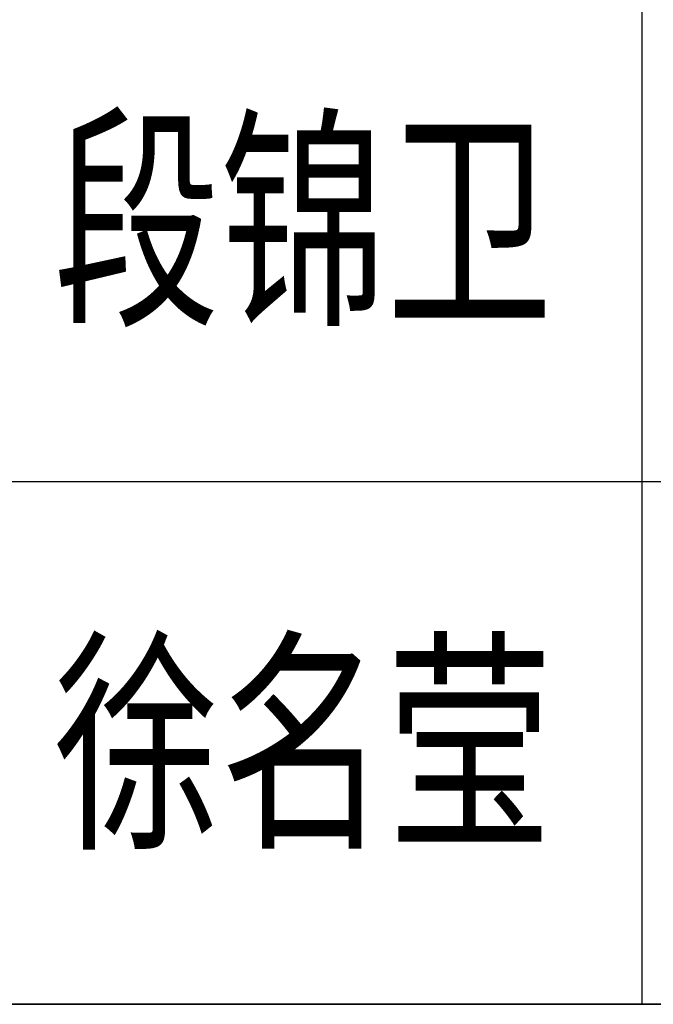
# Model space of a CAD drawing. Extents: x 1779708 to 7299578, y -1121471 to 88434.
# Tile 668 of 1056: x 6087931 to 6088658, y -964050 to -962920. Entities that reach past the tile are written whole.
import ezdxf

# ---------------------------------------------------------------- set-up
doc = ezdxf.new("R2010")
doc.units = 0
doc.header["$LTSCALE"] = 1000
doc.header["$MEASUREMENT"] = 0
for name, color, linetype in [('PUB_TITLE', 4, 'CONTINUOUS'), ('可见线', 6, 'CONTINUOUS'), ('通-图框－文字', 4, 'CONTINUOUS')]:
    doc.layers.add(name, color=color, linetype=linetype)
doc.styles.add('仿宋', font='txt', dxfattribs={"width": 0.7})

# ---------------------------------------------------------------- blocks, each defined once
blk = doc.blocks.new('A$C3D8761CE')
at = {"layer": 'PUB_TITLE'}
for p, q in [((76100, 20800), (83100, 20800)), ((83100, 19600), (76100, 19600))]:
    blk.add_line(p, q, dxfattribs=at)
for points in [[(81000, 28000), (81000, 19600)], [(76100, 19600), (83100, 19600)]]:
    blk.add_lwpolyline(points, dxfattribs=at)
at = {"layer": '通-图框－文字', "style": '仿宋', "width": 0.7}
for s, p in [('段锦卫', (79650, 21200)), ('徐名莹', (79650, 20000))]:
    blk.add_text(s, height=400, dxfattribs=at).set_placement(p)

msp = doc.modelspace()

# ---------------------------------------------------------------- block references
at = {"layer": '可见线', "xscale": 0.5, "yscale": 0.5, "zscale": 0.5}
msp.add_blockref('A$C3D8761CE', (6048144.5, -973850.2), dxfattribs=at)

doc.saveas('drawing.dxf')
